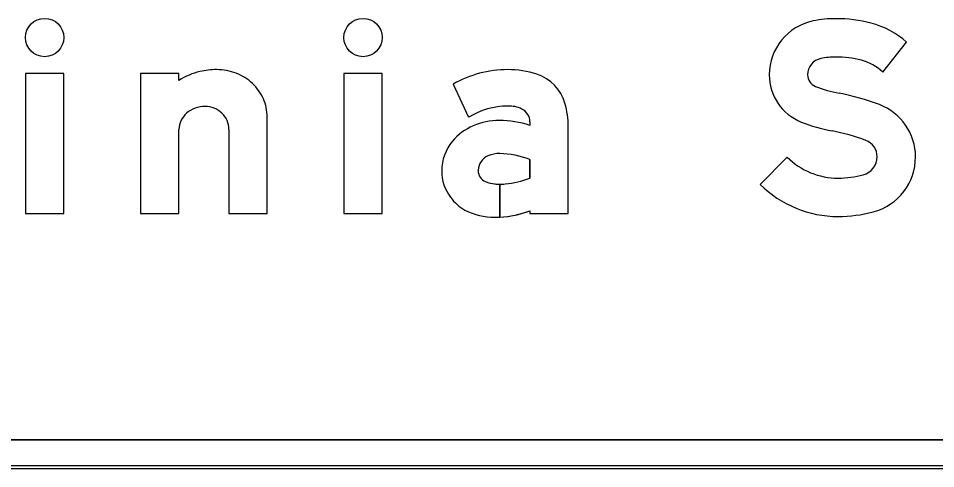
# Model space of a CAD drawing. Extents: x 1806251 to 1809821, y 414895 to 422886.
# Drawn here: x 1809677.14 to 1809677.776, y 414952.02 to 414952.333 of the extents above; entities that cross this region are included whole.
import ezdxf

# ---------------------------------------------------------------- set-up
doc = ezdxf.new("R2010")
doc.units = 0
for name, color, linetype in [('GSBWFILL', 7, 'Continuous'), ('GSCOLORFILL', 7, 'Continuous'), ('GSOUTLINE', 7, 'Continuous')]:
    doc.layers.add(name, color=color, linetype=linetype)

msp = doc.modelspace()

# ---------------------------------------------------------------- linework, layer by layer
at = {"layer": 'GSBWFILL'}
for p, q in [((1809677.28608, 414952.25583), (1809677.28608, 414952.1975)), ((1809678.5855, 414952.0405), (1809676.6057, 414952.0405)), ((1809676.6057, 414952.0205), (1809678.5855, 414952.0205))]:
    msp.add_line(p, q, dxfattribs=at)
for points in [[(1809677.73962, 414952.29539), (1809677.75607, 414952.31638)], [(1809677.2515, 414952.28979), (1809677.2515, 414952.29459), (1809677.2249, 414952.29459), (1809677.2249, 414952.1975), (1809677.2515, 414952.1975), (1809677.2515, 414952.25583)], [(1809677.44172, 414952.28726), (1809677.45239, 414952.26421)], [(1809677.28608, 414952.1975), (1809677.31268, 414952.1975), (1809677.31268, 414952.26459)], [(1809677.49489, 414952.26097), (1809677.49489, 414952.25852)], [(1809677.49489, 414952.19936), (1809677.49489, 414952.1975), (1809677.52149, 414952.1975), (1809677.52149, 414952.25751)], [(1809677.67322, 414952.23659), (1809677.65449, 414952.21769)], [(1809677.49489, 414952.23497), (1809677.49489, 414952.22205)], [(1809677.47395, 414952.19493), (1809677.47395, 414952.21775)], [(1809677.47396, 414952.21775), (1809677.47396, 414952.19493)]]:
    msp.add_lwpolyline(points, dxfattribs=at)
for points in [[(1809677.1451, 414952.1975), (1809677.1717, 414952.1975), (1809677.1717, 414952.29459), (1809677.1451, 414952.29459)], [(1809677.36588, 414952.1975), (1809677.39248, 414952.1975), (1809677.39248, 414952.29459), (1809677.36588, 414952.29459)]]:
    msp.add_lwpolyline(points, close=True, dxfattribs=at)
for centre, ratio in [((1809677.1584, 414952.31953), 0.999997), ((1809677.37918, 414952.31953), 0.999991)]:
    msp.add_ellipse(centre, major_axis=(0, 0.0133), ratio=ratio, dxfattribs=at)
for centre, major_axis, ratio, start_param, end_param in [((1809677.70702, 414952.25425), (0, 0.07835), 0.999995, 0, 0.202758), ((1809677.70702, 414952.23652), (0, 0.09608), 0.999995, 6.026234, 6.283185), ((1809677.69892, 414952.29367), (0, 0.0381), 0.999995, 0.202758, 1.570796), ((1809677.71594, 414952.27045), (0, 0.061), 0.999995, 5.565152, 6.026234), ((1809677.69892, 414952.29367), (0, 0.0115), 0.999995, 0.202758, 1.570796), ((1809677.70702, 414952.25425), (0, 0.05175), 0.999995, 0, 0.202758), ((1809677.70702, 414952.23652), (0, 0.06948), 0.999995, 6.026234, 6.283185), ((1809677.71594, 414952.27045), (0, 0.0344), 0.999995, 5.523837, 6.026234), ((1809677.27723, 414952.24939), (0, 0.0479), 0.999998, 0.235088, 0.567132), ((1809677.27769, 414952.24405), (0, 0.0532), 0.999998, 0, 0.219986), ((1809677.27769, 414952.2598), (0, 0.03745), 0.999998, 5.914285, 6.283185), ((1809677.27859, 414952.26214), (0, 0.03495), 0.999998, 5.532258, 5.914285), ((1809677.47945, 414952.22101), (0, 0.07624), 0.999996, 0, 0.517719), ((1809677.47945, 414952.23215), (0, 0.0651), 0.999996, 5.96613, 6.283185), ((1809677.49041, 414952.26557), (0, 0.02992), 0.999996, 4.997165, 5.96613), ((1809677.69611, 414952.29367), (0, 0.0353), 0.999995, 1.570796, 2.761249), ((1809677.69611, 414952.29367), (0, 0.0087), 0.999995, 1.570796, 2.761249), ((1809677.27998, 414952.26363), (0, 0.03291), 0.999998, 5.130076, 5.532258), ((1809677.7251, 414952.36617), (0, 0.08677), 0.999995, 2.761249, 2.95744), ((1809677.67956, 414952.12168), (0, 0.16192), 0.999995, 5.918637, 6.099033), ((1809677.28214, 414952.26459), (0, 0.03054), 0.999998, 4.712389, 5.130076), ((1809677.26886, 414952.25324), (0, 0.0183), 0.999998, 0.345704, 0.715718), ((1809677.26975, 414952.25076), (0, 0.02094), 0.999998, 0, 0.345704), ((1809677.26975, 414952.2549), (0, 0.0168), 0.999998, 5.900624, 6.283185), ((1809677.26993, 414952.25535), (0, 0.01631), 0.999998, 5.51227, 5.900624), ((1809677.47945, 414952.22101), (0, 0.05097), 0.999996, 0, 0.559495), ((1809677.4804, 414952.25185), (0, 0.02015), 0.999996, 5.822746, 6.330435), ((1809677.48492, 414952.26097), (0, 0.00997), 0.999996, 4.712389, 5.822746), ((1809677.46288, 414952.25751), (0, 0.05861), 0.999996, 4.712389, 4.997165), ((1809677.72348, 414952.23676), (0, 0.03875), 0.999995, 4.712389, 5.918637), ((1809677.26536, 414952.25583), (0, 0.01385), 0.999998, 1.126231, 1.570796), ((1809677.26748, 414952.25482), (0, 0.01621), 0.999998, 0.715718, 1.126231), ((1809677.27022, 414952.25564), (0, 0.0159), 0.999998, 5.115435, 5.51227), ((1809677.27066, 414952.25583), (0, 0.01542), 0.999998, 4.712389, 5.115435), ((1809677.47356, 414952.21639), (0, 0.04561), 0.999996, 0, 0.404512), ((1809677.47356, 414952.19485), (0, 0.06715), 0.999996, 5.959871, 6.283185), ((1809677.47044, 414952.22318), (0, 0.03814), 0.999996, 0.399285, 0.87593), ((1809677.7251, 414952.36617), (0, 0.11337), 0.999995, 2.761249, 2.95744), ((1809677.67956, 414952.12168), (0, 0.13532), 0.999995, 5.918637, 6.099033), ((1809677.46575, 414952.22709), (0, 0.03203), 0.999996, 0.87593, 1.570796), ((1809677.72348, 414952.23676), (0, 0.01215), 0.999995, 4.712389, 5.918637), ((1809677.47029, 414952.22712), (0, 0.01131), 0.999996, 0.408547, 1.530785), ((1809677.47344, 414952.21984), (0, 0.01923), 0.999996, 6.259455, 6.691732), ((1809677.47204, 414952.1737), (0, 0.06539), 0.999996, 5.926185, 6.254823), ((1809677.70864, 414952.27232), (0, 0.05032), 0.999995, 2.360607, 3.141593), ((1809677.72271, 414952.23676), (0, 0.01291), 0.999995, 3.401517, 4.712389), ((1809677.72271, 414952.23676), (0, 0.03951), 0.999995, 3.401517, 4.712389), ((1809677.46433, 414952.22709), (0, 0.03062), 0.999996, 1.570796, 2.21394), ((1809677.47103, 414952.22709), (0, 0.01204), 0.999996, 1.530785, 1.570796), ((1809677.46696, 414952.22709), (0, 0.00798), 0.999996, 1.570796, 2.757027), ((1809677.70864, 414952.28966), (0, 0.06765), 0.999995, 3.141593, 3.401517), ((1809677.47395, 414952.24435), (0, 0.0266), 0.999996, 2.757027, 3.141593), ((1809677.47395, 414952.24435), (0, 0.0266), 0.999996, 3.141843, 3.28451), ((1809677.4724, 414952.27926), (0, 0.06148), 0.999996, 3.228562, 3.516221), ((1809677.70864, 414952.27232), (0, 0.07692), 0.999995, 2.360607, 3.141593), ((1809677.46705, 414952.22912), (0, 0.03401), 0.999996, 2.21394, 2.611125), ((1809677.47053, 414952.24061), (0, 0.04577), 0.999996, 2.672443, 3.141593), ((1809677.47053, 414952.26273), (0, 0.06789), 0.999996, 3.192057, 3.508644), ((1809677.70864, 414952.28966), (0, 0.09425), 0.999995, 3.141593, 3.401517), ((1809677.47053, 414952.26273), (0, 0.06789), 0.999996, 3.141593, 3.191959)]:
    msp.add_ellipse(centre, major_axis=major_axis, ratio=ratio, start_param=start_param, end_param=end_param, dxfattribs=at)
at = {"layer": 'GSCOLORFILL'}
for p, q in [((1809677.28608, 414952.25583), (1809677.28608, 414952.1975)), ((1809678.5855, 414952.0405), (1809676.6057, 414952.0405)), ((1809676.6055, 414952.0205), (1809678.5855, 414952.0205)), ((1809678.5855, 414952.0225), (1809676.60552, 414952.0225)), ((1809676.60552, 414952.0205), (1809678.5855, 414952.0205)), ((1809676.6057, 414952.0205), (1809678.5855, 414952.0205))]:
    msp.add_line(p, q, dxfattribs=at)
for points in [[(1809677.73962, 414952.29539), (1809677.75607, 414952.31638)], [(1809677.2515, 414952.28979), (1809677.2515, 414952.29459), (1809677.2249, 414952.29459), (1809677.2249, 414952.1975), (1809677.2515, 414952.1975), (1809677.2515, 414952.25583)], [(1809677.44172, 414952.28726), (1809677.45239, 414952.26421)], [(1809677.28608, 414952.1975), (1809677.31268, 414952.1975), (1809677.31268, 414952.26459)], [(1809677.49489, 414952.26097), (1809677.49489, 414952.25852)], [(1809677.49489, 414952.19936), (1809677.49489, 414952.1975), (1809677.52149, 414952.1975), (1809677.52149, 414952.25751)], [(1809677.67322, 414952.23659), (1809677.65449, 414952.21769)], [(1809677.49489, 414952.23497), (1809677.49489, 414952.22205)], [(1809677.47395, 414952.19493), (1809677.47395, 414952.21775)], [(1809677.47396, 414952.21775), (1809677.47396, 414952.19493)]]:
    msp.add_lwpolyline(points, dxfattribs=at)
for points in [[(1809677.1451, 414952.1975), (1809677.1717, 414952.1975), (1809677.1717, 414952.29459), (1809677.1451, 414952.29459)], [(1809677.36588, 414952.1975), (1809677.39248, 414952.1975), (1809677.39248, 414952.29459), (1809677.36588, 414952.29459)]]:
    msp.add_lwpolyline(points, close=True, dxfattribs=at)
for centre, ratio in [((1809677.1584, 414952.31953), 0.999997), ((1809677.37918, 414952.31953), 0.999991)]:
    msp.add_ellipse(centre, major_axis=(0, 0.0133), ratio=ratio, dxfattribs=at)
for centre, major_axis, ratio, start_param, end_param in [((1809677.70702, 414952.25425), (0, 0.07835), 0.999995, 0, 0.202758), ((1809677.70702, 414952.23652), (0, 0.09608), 0.999995, 6.026234, 6.283185), ((1809677.69892, 414952.29367), (0, 0.0381), 0.999995, 0.202758, 1.570796), ((1809677.71594, 414952.27045), (0, 0.061), 0.999995, 5.565152, 6.026234), ((1809677.69892, 414952.29367), (0, 0.0115), 0.999995, 0.202758, 1.570796), ((1809677.70702, 414952.25425), (0, 0.05175), 0.999995, 0, 0.202758), ((1809677.70702, 414952.23652), (0, 0.06948), 0.999995, 6.026234, 6.283185), ((1809677.71594, 414952.27045), (0, 0.0344), 0.999995, 5.523837, 6.026234), ((1809677.27723, 414952.24939), (0, 0.0479), 0.999998, 0.235088, 0.567132), ((1809677.27769, 414952.24405), (0, 0.0532), 0.999998, 0, 0.219986), ((1809677.27769, 414952.2598), (0, 0.03745), 0.999998, 5.914285, 6.283185), ((1809677.27859, 414952.26214), (0, 0.03495), 0.999998, 5.532258, 5.914285), ((1809677.47945, 414952.22101), (0, 0.07624), 0.999996, 0, 0.517719), ((1809677.47945, 414952.23215), (0, 0.0651), 0.999996, 5.96613, 6.283185), ((1809677.49041, 414952.26557), (0, 0.02992), 0.999996, 4.997165, 5.96613), ((1809677.69611, 414952.29367), (0, 0.0353), 0.999995, 1.570796, 2.761249), ((1809677.69611, 414952.29367), (0, 0.0087), 0.999995, 1.570796, 2.761249), ((1809677.27998, 414952.26363), (0, 0.03291), 0.999998, 5.130076, 5.532258), ((1809677.7251, 414952.36617), (0, 0.08677), 0.999995, 2.761249, 2.95744), ((1809677.67956, 414952.12168), (0, 0.16192), 0.999995, 5.918637, 6.099033), ((1809677.28214, 414952.26459), (0, 0.03054), 0.999998, 4.712389, 5.130076), ((1809677.26886, 414952.25324), (0, 0.0183), 0.999998, 0.345704, 0.715718), ((1809677.26975, 414952.25076), (0, 0.02094), 0.999998, 0, 0.345704), ((1809677.26975, 414952.2549), (0, 0.0168), 0.999998, 5.900624, 6.283185), ((1809677.26993, 414952.25535), (0, 0.01631), 0.999998, 5.51227, 5.900624), ((1809677.47945, 414952.22101), (0, 0.05097), 0.999996, 0, 0.559495), ((1809677.4804, 414952.25185), (0, 0.02015), 0.999996, 5.822746, 6.330435), ((1809677.48492, 414952.26097), (0, 0.00997), 0.999996, 4.712389, 5.822746), ((1809677.46288, 414952.25751), (0, 0.05861), 0.999996, 4.712389, 4.997165), ((1809677.72348, 414952.23676), (0, 0.03875), 0.999995, 4.712389, 5.918637), ((1809677.26536, 414952.25583), (0, 0.01385), 0.999998, 1.126231, 1.570796), ((1809677.26748, 414952.25482), (0, 0.01621), 0.999998, 0.715718, 1.126231), ((1809677.27022, 414952.25564), (0, 0.0159), 0.999998, 5.115435, 5.51227), ((1809677.27066, 414952.25583), (0, 0.01542), 0.999998, 4.712389, 5.115435), ((1809677.47356, 414952.21639), (0, 0.04561), 0.999996, 0, 0.404512), ((1809677.47356, 414952.19485), (0, 0.06715), 0.999996, 5.959871, 6.283185), ((1809677.47044, 414952.22318), (0, 0.03814), 0.999996, 0.399285, 0.87593), ((1809677.7251, 414952.36617), (0, 0.11337), 0.999995, 2.761249, 2.95744), ((1809677.67956, 414952.12168), (0, 0.13532), 0.999995, 5.918637, 6.099033), ((1809677.46575, 414952.22709), (0, 0.03203), 0.999996, 0.87593, 1.570796), ((1809677.72348, 414952.23676), (0, 0.01215), 0.999995, 4.712389, 5.918637), ((1809677.47029, 414952.22712), (0, 0.01131), 0.999996, 0.408547, 1.530785), ((1809677.47344, 414952.21984), (0, 0.01923), 0.999996, 6.259455, 6.691732), ((1809677.47204, 414952.1737), (0, 0.06539), 0.999996, 5.926185, 6.254823), ((1809677.70864, 414952.27232), (0, 0.05032), 0.999995, 2.360607, 3.141593), ((1809677.72271, 414952.23676), (0, 0.01291), 0.999995, 3.401517, 4.712389), ((1809677.72271, 414952.23676), (0, 0.03951), 0.999995, 3.401517, 4.712389), ((1809677.46433, 414952.22709), (0, 0.03062), 0.999996, 1.570796, 2.21394), ((1809677.47103, 414952.22709), (0, 0.01204), 0.999996, 1.530785, 1.570796), ((1809677.46696, 414952.22709), (0, 0.00798), 0.999996, 1.570796, 2.757027), ((1809677.70864, 414952.28966), (0, 0.06765), 0.999995, 3.141593, 3.401517), ((1809677.47395, 414952.24435), (0, 0.0266), 0.999996, 2.757027, 3.141593), ((1809677.47395, 414952.24435), (0, 0.0266), 0.999996, 3.141843, 3.28451), ((1809677.4724, 414952.27926), (0, 0.06148), 0.999996, 3.228562, 3.516221), ((1809677.70864, 414952.27232), (0, 0.07692), 0.999995, 2.360607, 3.141593), ((1809677.46705, 414952.22912), (0, 0.03401), 0.999996, 2.21394, 2.611125), ((1809677.47053, 414952.24061), (0, 0.04577), 0.999996, 2.672443, 3.141593), ((1809677.47053, 414952.26273), (0, 0.06789), 0.999996, 3.192057, 3.508644), ((1809677.70864, 414952.28966), (0, 0.09425), 0.999995, 3.141593, 3.401517), ((1809677.47053, 414952.26273), (0, 0.06789), 0.999996, 3.141593, 3.191959)]:
    msp.add_ellipse(centre, major_axis=major_axis, ratio=ratio, start_param=start_param, end_param=end_param, dxfattribs=at)
at = {"layer": 'GSOUTLINE'}
for p, q in [((1809677.28608, 414952.25583), (1809677.28608, 414952.1975)), ((1809676.6055, 414952.0405), (1809678.5855, 414952.0405)), ((1809676.6055, 414952.0205), (1809678.5855, 414952.0205))]:
    msp.add_line(p, q, dxfattribs=at)
for points in [[(1809677.73962, 414952.29539), (1809677.75607, 414952.31638)], [(1809677.2515, 414952.28979), (1809677.2515, 414952.29459), (1809677.2249, 414952.29459), (1809677.2249, 414952.1975), (1809677.2515, 414952.1975), (1809677.2515, 414952.25583)], [(1809677.44172, 414952.28726), (1809677.45239, 414952.26421)], [(1809677.28608, 414952.1975), (1809677.31268, 414952.1975), (1809677.31268, 414952.26459)], [(1809677.49489, 414952.26097), (1809677.49489, 414952.25852)], [(1809677.49489, 414952.19936), (1809677.49489, 414952.1975), (1809677.52149, 414952.1975), (1809677.52149, 414952.25751)], [(1809677.67322, 414952.23659), (1809677.65449, 414952.21769)], [(1809677.49489, 414952.22205), (1809677.49489, 414952.23497)]]:
    msp.add_lwpolyline(points, dxfattribs=at)
for points in [[(1809677.1451, 414952.1975), (1809677.1717, 414952.1975), (1809677.1717, 414952.29459), (1809677.1451, 414952.29459)], [(1809677.36588, 414952.1975), (1809677.39248, 414952.1975), (1809677.39248, 414952.29459), (1809677.36588, 414952.29459)]]:
    msp.add_lwpolyline(points, close=True, dxfattribs=at)
for centre, ratio in [((1809677.1584, 414952.31953), 0.999997), ((1809677.37918, 414952.31953), 0.999991)]:
    msp.add_ellipse(centre, major_axis=(0, 0.0133), ratio=ratio, dxfattribs=at)
for centre, major_axis, ratio, start_param, end_param in [((1809677.70702, 414952.25425), (0, 0.07835), 0.999995, 0, 0.202758), ((1809677.70702, 414952.23652), (0, 0.09608), 0.999995, 6.026234, 6.283185), ((1809677.69892, 414952.29367), (0, 0.0381), 0.999995, 0.202758, 1.570796), ((1809677.71594, 414952.27045), (0, 0.061), 0.999995, 5.565152, 6.026234), ((1809677.69892, 414952.29367), (0, 0.0115), 0.999995, 0.202758, 1.570796), ((1809677.70702, 414952.25425), (0, 0.05175), 0.999995, 0, 0.202758), ((1809677.70702, 414952.23652), (0, 0.06948), 0.999995, 6.026234, 6.283185), ((1809677.71594, 414952.27045), (0, 0.0344), 0.999995, 5.523837, 6.026234), ((1809677.27723, 414952.24939), (0, 0.0479), 0.999998, 0.235088, 0.567132), ((1809677.27769, 414952.24405), (0, 0.0532), 0.999998, 0, 0.219986), ((1809677.27769, 414952.2598), (0, 0.03745), 0.999998, 5.914285, 6.283185), ((1809677.27859, 414952.26214), (0, 0.03495), 0.999998, 5.532258, 5.914285), ((1809677.47945, 414952.22101), (0, 0.07624), 0.999996, 6.283185, 6.800904), ((1809677.47945, 414952.23215), (0, 0.0651), 0.999996, 5.96613, 6.283185), ((1809677.49041, 414952.26557), (0, 0.02993), 0.999996, 4.997165, 5.96613), ((1809677.69611, 414952.29367), (0, 0.0353), 0.999995, 1.570796, 2.761249), ((1809677.69611, 414952.29367), (0, 0.0087), 0.999995, 1.570796, 2.761249), ((1809677.27998, 414952.26363), (0, 0.03291), 0.999998, 5.130076, 5.532258), ((1809677.7251, 414952.36617), (0, 0.08677), 0.999995, 2.761249, 2.95744), ((1809677.67956, 414952.12168), (0, 0.16192), 0.999995, 5.918637, 6.099033), ((1809677.28214, 414952.26459), (0, 0.03054), 0.999998, 4.712389, 5.130076), ((1809677.26886, 414952.25324), (0, 0.0183), 0.999998, 0.345704, 0.715718), ((1809677.26975, 414952.25076), (0, 0.02094), 0.999998, 0, 0.345704), ((1809677.26975, 414952.2549), (0, 0.0168), 0.999998, 5.900624, 6.283185), ((1809677.26993, 414952.25535), (0, 0.01631), 0.999998, 5.51227, 5.900624), ((1809677.47945, 414952.22101), (0, 0.05097), 0.999996, 0, 0.559495), ((1809677.4804, 414952.25185), (0, 0.02015), 0.999996, 5.822746, 6.330435), ((1809677.48492, 414952.26097), (0, 0.00998), 0.999996, 4.712389, 5.822746), ((1809677.46288, 414952.25751), (0, 0.05861), 0.999996, 4.712389, 4.997165), ((1809677.72348, 414952.23676), (0, 0.03875), 0.999995, 4.712389, 5.918637), ((1809677.26536, 414952.25583), (0, 0.01385), 0.999998, 1.126231, 1.570796), ((1809677.26748, 414952.25482), (0, 0.01621), 0.999998, 0.715718, 1.126231), ((1809677.27022, 414952.25564), (0, 0.0159), 0.999998, 5.115435, 5.51227), ((1809677.27066, 414952.25583), (0, 0.01542), 0.999998, 4.712389, 5.115435), ((1809677.47356, 414952.21639), (0, 0.04561), 0.999996, 0, 0.404512), ((1809677.47356, 414952.19485), (0, 0.06715), 0.999996, 5.959871, 6.283185), ((1809677.47044, 414952.22318), (0, 0.03814), 0.999996, 0.399285, 0.87593), ((1809677.7251, 414952.36617), (0, 0.11337), 0.999995, 2.761249, 2.95744), ((1809677.67956, 414952.12168), (0, 0.13532), 0.999995, 5.918637, 6.099033), ((1809677.46575, 414952.22709), (0, 0.03203), 0.999996, 0.87593, 1.570796), ((1809677.72348, 414952.23676), (0, 0.01215), 0.999995, 4.712389, 5.918637), ((1809677.47029, 414952.22712), (0, 0.0113), 0.999996, 0.408547, 1.530785), ((1809677.47344, 414952.21984), (0, 0.01923), 0.999996, 6.25958, 6.691732), ((1809677.47387, 414952.23807), (0, 0.000997), 0.999996, 6.254787, 6.25958), ((1809677.47204, 414952.1737), (0, 0.06539), 0.999996, 5.926185, 6.254787), ((1809677.70864, 414952.27232), (0, 0.05032), 0.999995, 2.360607, 3.141593), ((1809677.72271, 414952.23676), (0, 0.01291), 0.999995, 3.401517, 4.712389), ((1809677.72271, 414952.23676), (0, 0.03951), 0.999995, 3.401517, 4.712389), ((1809677.46433, 414952.22709), (0, 0.03062), 0.999996, 1.570796, 2.21394), ((1809677.47103, 414952.22709), (0, 0.01204), 0.999996, 1.530785, 1.570796), ((1809677.46696, 414952.22709), (0, 0.00798), 0.999996, 1.570796, 2.757027), ((1809677.70864, 414952.28966), (0, 0.06765), 0.999995, 3.141593, 3.401517), ((1809677.47395, 414952.24435), (0, 0.0266), 0.999996, 2.757027, 3.28451), ((1809677.4724, 414952.27926), (0, 0.06148), 0.999996, 3.228562, 3.516221), ((1809677.70864, 414952.27232), (0, 0.07692), 0.999995, 2.360607, 3.141593), ((1809677.46705, 414952.22912), (0, 0.03401), 0.999996, 2.21394, 2.611125), ((1809677.47053, 414952.24061), (0, 0.04577), 0.999996, 2.672443, 3.141593), ((1809677.47053, 414952.26273), (0, 0.06789), 0.999996, 3.141593, 3.508644), ((1809677.70864, 414952.28966), (0, 0.09425), 0.999995, 3.141593, 3.401517)]:
    msp.add_ellipse(centre, major_axis=major_axis, ratio=ratio, start_param=start_param, end_param=end_param, dxfattribs=at)

doc.saveas('drawing.dxf')
